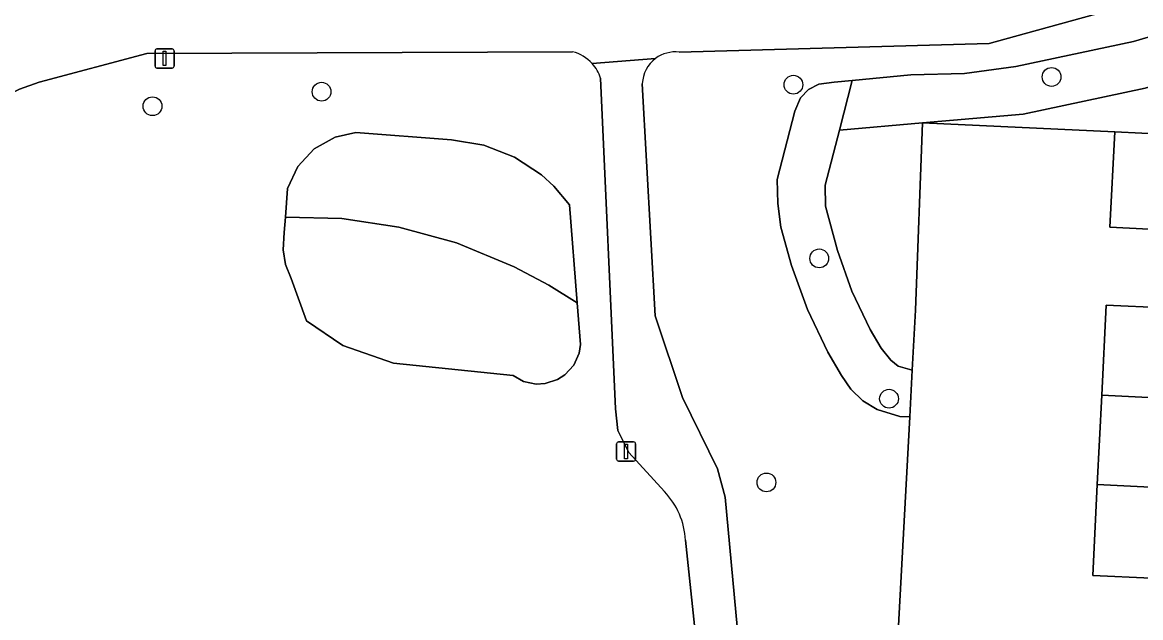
# Model space of a CAD drawing. Extents: x 162989 to 165008, y 383432 to 384338.
# Drawn here: x 164530.9 to 164589.1, y 383941.1 to 383972.1 of the extents above; entities that cross this region are included whole.
import ezdxf

# ---------------------------------------------------------------- set-up
doc = ezdxf.new("R2010")
doc.units = 0
for name, color, linetype in [('IMGEO_Boom', 7, 'Continuous'), ('IMGEO_Erf', 7, 'Continuous'), ('IMGEO_Groenvoorziening', 7, 'Continuous'), ('IMGEO_Lichtmast', 7, 'Continuous'), ('IMGEO_Pand', 7, 'Continuous'), ('IMGEO_Voetpad_gesloten', 7, 'Continuous')]:
    doc.layers.add(name, color=color, linetype=linetype)

msp = doc.modelspace()

# ---------------------------------------------------------------- linework, layer by layer
at = {"layer": 'IMGEO_Boom'}
for centre in [(164584.426, 383969.301), (164546.435, 383968.534), (164570.99, 383968.898), (164537.633, 383967.777), (164572.335, 383959.854), (164575.966, 383952.549), (164569.586, 383948.189)]:
    msp.add_circle(centre, 0.489, dxfattribs=at)
at = {"layer": 'IMGEO_Erf'}
for points in [[(164590.536, 383961.331), (164587.466, 383961.485), (164587.714, 383966.442), (164577.706, 383966.909), (164577.343, 383957.159), (164577.174, 383954.042), (164577.042, 383951.6), (164576.023, 383932.741), (164575.53, 383923.632), (164581.559, 383923.404), (164581.061, 383913.333), (164580.488, 383901.731), (164579.867, 383889.179), (164583.147, 383888.95), (164582.487, 383874.943), (164582.349, 383872.017), (164586.179, 383871.825), (164586.012, 383868.492), (164592.202, 383868.227)], [(164589.613, 383943.198), (164586.569, 383943.351), (164586.806, 383948.082), (164587.039, 383952.729), (164587.274, 383957.425), (164590.333, 383957.272)]]:
    msp.add_lwpolyline(points, dxfattribs=at)
at = {"layer": 'IMGEO_Groenvoorziening'}
for points in [[(164597.046, 383975.435), (164582.502, 383971.41), (164581.171, 383971.038), (164565.046, 383970.594)], [(164588.684, 383971.144), (164596.838, 383973.585), (164599.534, 383974.391), (164598.64, 383975.072)], [(164576.023, 383932.741), (164577.042, 383951.6), (164576.523, 383951.628), (164575.344, 383951.99), (164574.607, 383952.444), (164573.98, 383953.041), (164573.491, 383953.756), (164572.774, 383954.98), (164571.718, 383957.185), (164570.897, 383959.489), (164570.343, 383961.476), (164570.177, 383962.713), (164570.142, 383963.96), (164571.061, 383967.527), (164571.364, 383968.211), (164571.782, 383968.643), (164572.314, 383968.925), (164573.108, 383969.021), (164574.052, 383969.115), (164577.096, 383969.418), (164579.892, 383969.486), (164582.57, 383969.838), (164588.684, 383971.144)], [(164559.496, 383970.615), (164537.335, 383970.522), (164531.735, 383969.033), (164530.709, 383968.662), (164527.609, 383967.166), (164514.972, 383958.162)], [(164564.277, 383947.712), (164562.417, 383949.75), (164561.858, 383950.888), (164561.732, 383952.025), (164560.948, 383969.231)], [(164563.127, 383968.951), (164563.793, 383956.858), (164565.21, 383952.619), (164567.042, 383948.905), (164567.433, 383947.415), (164568.787, 383932.828)], [(164566.692, 383932.665), (164565.369, 383945.18)]]:
    msp.add_lwpolyline(points, dxfattribs=at)
for points in [[(164599.353, 383971.728), (164596.838, 383973.585), (164588.684, 383971.144), (164582.57, 383969.838), (164579.892, 383969.486), (164577.096, 383969.418), (164574.052, 383969.115), (164573.387, 383966.536), (164577.706, 383966.909), (164582.94, 383967.361), (164589.305, 383968.72)], [(164589.305, 383968.72), (164582.94, 383967.361), (164577.706, 383966.909), (164587.714, 383966.442), (164597.55, 383965.95), (164600.862, 383965.564), (164604.743, 383965.37), (164608.783, 383965.246), (164608.914, 383967.635), (164605.849, 383967.831), (164603.112, 383968.953), (164599.353, 383971.728)], [(164573.387, 383966.536), (164574.052, 383969.115), (164573.108, 383969.021), (164572.314, 383968.925), (164571.782, 383968.643), (164571.364, 383968.211), (164571.061, 383967.527), (164570.142, 383963.96), (164570.177, 383962.713), (164570.343, 383961.476), (164570.897, 383959.489), (164571.718, 383957.185), (164572.774, 383954.98), (164573.491, 383953.756), (164573.98, 383953.041), (164574.607, 383952.444), (164575.344, 383951.99), (164576.523, 383951.628), (164577.042, 383951.6), (164577.174, 383954.042), (164576.439, 383954.251), (164576.055, 383954.557), (164575.555, 383955.179), (164574.984, 383956.154), (164574.029, 383958.147), (164573.277, 383960.259), (164572.667, 383962.566), (164572.648, 383963.665)], [(164577.706, 383966.909), (164573.387, 383966.536), (164572.648, 383963.665), (164572.667, 383962.566), (164573.277, 383960.259), (164574.029, 383958.147), (164574.984, 383956.154), (164575.555, 383955.179), (164576.055, 383954.557), (164576.439, 383954.251), (164577.174, 383954.042), (164577.343, 383957.159)], [(164547.535, 383955.313), (164545.647, 383956.597), (164544.844, 383958.809), (164544.559, 383959.53), (164544.43, 383960.294), (164544.485, 383961.197), (164544.548, 383961.995), (164544.667, 383963.495), (164545.194, 383964.636), (164546.048, 383965.559), (164547.145, 383966.173), (164548.214, 383966.408), (164553.204, 383966.029), (164554.883, 383965.752), (164556.467, 383965.132), (164557.888, 383964.197), (164558.518, 383963.623), (164559.341, 383962.646), (164559.737, 383957.543), (164559.906, 383955.373), (164559.834, 383954.922), (164559.555, 383954.298), (164559.097, 383953.791), (164558.714, 383953.543), (164558.063, 383953.332), (164557.607, 383953.309), (164556.939, 383953.452), (164556.398, 383953.755), (164550.178, 383954.407)], [(164559.737, 383957.543), (164559.341, 383962.646), (164558.518, 383963.623), (164557.888, 383964.197), (164556.467, 383965.132), (164554.883, 383965.752), (164553.204, 383966.029), (164548.214, 383966.408), (164547.145, 383966.173), (164546.048, 383965.559), (164545.194, 383964.636), (164544.667, 383963.495), (164544.548, 383961.995), (164547.48, 383961.926), (164550.455, 383961.484), (164553.453, 383960.67), (164556.452, 383959.415), (164558.265, 383958.462)], [(164544.548, 383961.995), (164544.485, 383961.197), (164544.43, 383960.294), (164544.559, 383959.53), (164544.844, 383958.809), (164545.647, 383956.597), (164547.535, 383955.313), (164550.178, 383954.407), (164556.398, 383953.755), (164556.939, 383953.452), (164557.607, 383953.309), (164558.063, 383953.332), (164558.714, 383953.543), (164559.097, 383953.791), (164559.555, 383954.298), (164559.834, 383954.922), (164559.906, 383955.373), (164559.737, 383957.543), (164558.265, 383958.462), (164556.452, 383959.415), (164553.453, 383960.67), (164550.455, 383961.484), (164547.48, 383961.926)]]:
    msp.add_lwpolyline(points, close=True, dxfattribs=at)
for centre, radius, start, end in [((164559.005, 383968.646), 2.03, 41.97196, 76.00126), ((164564.849, 383968.885), 1.723, 126.70188, 177.78822), ((164564.847, 383968.881), 1.725, 83.36188, 126.57069), ((164559.017, 383968.653), 2.016, 16.65243, 42.03488), ((164561.455, 383944.993), 3.919, 2.73015, 43.92896)]:
    msp.add_arc(centre, radius, start, end, dxfattribs=at)
at = {"layer": 'IMGEO_Lichtmast'}
for p, q in [((164537.765, 383969.864), (164537.765, 383970.664)), ((164537.765, 383970.664), (164537.765, 383969.864)), ((164537.865, 383970.764), (164538.655, 383970.764)), ((164538.655, 383970.764), (164537.865, 383970.764)), ((164538.755, 383970.664), (164538.755, 383969.864)), ((164538.755, 383969.864), (164538.755, 383970.664)), ((164538.655, 383969.764), (164537.865, 383969.764)), ((164537.865, 383969.764), (164538.655, 383969.764)), ((164561.886, 383950.298), (164562.676, 383950.298)), ((164562.676, 383950.298), (164561.886, 383950.298)), ((164561.786, 383949.398), (164561.786, 383950.198)), ((164561.786, 383950.198), (164561.786, 383949.398)), ((164562.776, 383950.198), (164562.776, 383949.398)), ((164562.776, 383949.398), (164562.776, 383950.198)), ((164562.676, 383949.298), (164561.886, 383949.298)), ((164561.886, 383949.298), (164562.676, 383949.298))]:
    msp.add_line(p, q, dxfattribs=at)
for points in [[(164538.185, 383970.639), (164538.335, 383970.639), (164538.335, 383969.889), (164538.185, 383969.889), (164538.185, 383970.639)], [(164562.206, 383950.173), (164562.356, 383950.173), (164562.356, 383949.423), (164562.206, 383949.423), (164562.206, 383950.173)]]:
    msp.add_lwpolyline(points, dxfattribs=at)
for centre, start, end in [((164537.865, 383970.664), 90, 180), ((164537.865, 383970.664), 90, 180), ((164538.655, 383970.664), 0, 90), ((164538.655, 383970.664), 360, 90), ((164537.865, 383969.864), 180, 270), ((164537.865, 383969.864), 180, 270), ((164538.655, 383969.864), 270, 0), ((164538.655, 383969.864), 270, 0), ((164561.886, 383950.198), 90, 180), ((164561.886, 383950.198), 90, 180), ((164562.676, 383950.198), 0, 90), ((164562.676, 383950.198), 360, 90), ((164561.886, 383949.398), 180, 270), ((164561.886, 383949.398), 180, 270), ((164562.676, 383949.398), 270, 0), ((164562.676, 383949.398), 270, 0)]:
    msp.add_arc(centre, 0.1, start, end, dxfattribs=at)
at = {"layer": 'IMGEO_Pand'}
for points in [[(164597.2, 383958.966), (164597.55, 383965.95), (164587.714, 383966.442), (164587.466, 383961.485), (164590.536, 383961.331), (164590.434, 383959.3)], [(164597.2, 383958.966), (164590.434, 383959.3), (164590.333, 383957.272), (164587.274, 383957.425), (164587.039, 383952.729), (164593.615, 383952.402), (164593.72, 383954.491), (164596.972, 383954.332), (164604.113, 383953.975), (164604.288, 383957.464), (164600.468, 383957.655), (164600.408, 383956.459), (164597.083, 383956.626)], [(164586.806, 383948.082), (164593.382, 383947.755), (164593.495, 383950.011), (164596.717, 383949.848), (164603.896, 383949.489), (164604.07, 383952.967), (164600.138, 383953.164), (164600.084, 383952.078), (164596.868, 383952.239), (164596.972, 383954.332), (164593.72, 383954.491), (164593.615, 383952.402), (164587.039, 383952.729)], [(164586.806, 383948.082), (164586.569, 383943.351), (164589.613, 383943.198), (164589.621, 383943.357), (164596.408, 383943.023), (164596.416, 383943.182), (164596.522, 383945.309), (164603.67, 383944.951), (164603.841, 383948.375), (164599.983, 383948.568), (164599.926, 383947.431), (164596.604, 383947.597), (164596.717, 383949.848), (164593.495, 383950.011), (164593.382, 383947.755)]]:
    msp.add_lwpolyline(points, close=True, dxfattribs=at)
at = {"layer": 'IMGEO_Voetpad_gesloten'}
for points in [[(164565.046, 383970.594), (164581.171, 383971.038), (164582.502, 383971.41), (164597.046, 383975.435), (164599.665, 383977.663)], [(164514.972, 383958.162), (164527.609, 383967.166), (164530.709, 383968.662), (164531.735, 383969.033), (164537.335, 383970.522), (164559.496, 383970.615)], [(164560.514, 383970.003), (164563.819, 383970.266)], [(164563.819, 383970.266), (164560.514, 383970.003)], [(164560.948, 383969.231), (164561.732, 383952.025), (164561.858, 383950.888), (164562.417, 383949.75), (164564.277, 383947.712)], [(164567.433, 383947.415), (164567.042, 383948.905), (164565.21, 383952.619), (164563.793, 383956.858), (164563.127, 383968.951)], [(164569.74, 383924.45), (164568.787, 383932.828), (164567.433, 383947.415)], [(164565.369, 383945.18), (164566.692, 383932.665), (164567.72, 383921.882), (164567.882, 383920.836), (164568.533, 383919.973), (164573.045, 383914.664)]]:
    msp.add_lwpolyline(points, dxfattribs=at)
for centre, radius, start, end in [((164559.005, 383968.646), 2.03, 41.97196, 76.00126), ((164564.849, 383968.885), 1.723, 126.70188, 177.78822), ((164564.847, 383968.881), 1.725, 83.36188, 126.57069), ((164559.017, 383968.653), 2.016, 16.65243, 42.03488), ((164561.455, 383944.993), 3.919, 2.73015, 43.92896)]:
    msp.add_arc(centre, radius, start, end, dxfattribs=at)

doc.saveas('drawing.dxf')
